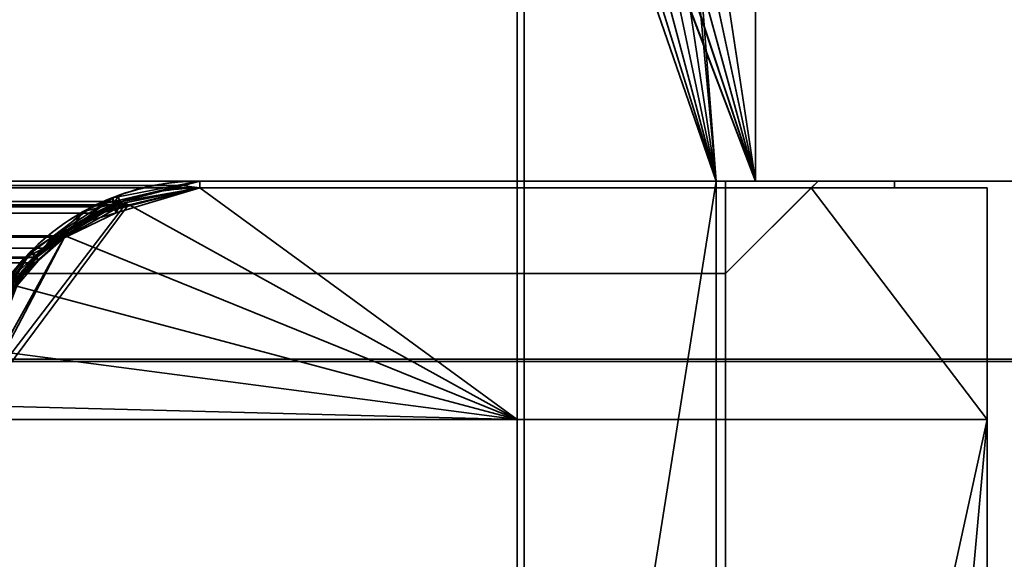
# Model space of a CAD drawing. Header units: millimetres. Extents: x -603 to 3703, y -115 to 193.
# Tile 652 of 656: x 3500 to 3522, y 170 to 182. Entities that reach past the tile are written whole.
import ezdxf

# ---------------------------------------------------------------- set-up
doc = ezdxf.new("R2010")
doc.units = ezdxf.units.MM
doc.layers.add('151', color=7, linetype='Continuous', true_color=0xffffff)

# ---------------------------------------------------------------- blocks, each defined once
blk = doc.blocks.new('UG_SURFACE_003')
at = {"layer": '151', "color": 252, "linetype": 'Continuous', "lineweight": 35}
for points in [[(2297, 174.4, 2212.25), (3703, 174.4, 2212.25), (3553, 174.4, 2062.25), (2447, 174.4, 2062.25)], [(3703, -18, 2212.25), (3703, 174.4, 2212.25), (2297, 174.4, 2212.25), (2297, -18, 2212.25)], [(2447, -18, 2062.25), (2447, 174.4, 2062.25), (3553, 174.4, 2062.25), (3553, -18, 2062.25)]]:
    blk.add_3dface(points, dxfattribs=at)
blk = doc.blocks.new('UG_SURFACE_154')
at = {"layer": '151', "color": 7, "linetype": 'Continuous', "lineweight": 35}
for points in [[(2428.7, 190.3, 2078.55), (2428.7, 174.45, 2078.55), (3571.3, 174.45, 2078.55), (3571.3, 190.3, 2078.55)], [(3571.15, 190.3, 2078.4), (3571.15, 174.45, 2078.4), (2428.85, 174.45, 2078.4), (2428.85, 190.3, 2078.4)], [(3511.15, 152.3, 2018.4), (3511.15, 190.3, 2018.4), (2488.85, 190.3, 2018.4), (2488.85, 152.3, 2018.4)], [(2489, 152.3, 2018.25), (2489, 190.3, 2018.25), (3511, 190.3, 2018.25), (3511, 152.3, 2018.25)], [(3511.15, 190.3, 2018.4), (3511.15, 152.3, 2018.4), (3511, 152.3, 2018.25), (3511, 190.3, 2018.25)], [(3571.15, 174.45, 2078.4), (3571.3, 174.45, 2078.55), (2428.7, 174.45, 2078.55), (2428.85, 174.45, 2078.4)]]:
    blk.add_3dface(points, dxfattribs=at)
blk = doc.blocks.new('UG_SURFACE_155')
at = {"layer": '151', "color": 14, "linetype": 'Continuous', "lineweight": 35}
for points in [[(2483.85, 193.3, 2023.4), (2483.85, 178.3, 2023.4), (3516.15, 178.3, 2023.4), (3516.15, 193.3, 2023.4)], [(3513.068, 193.041, 2020.318), (3513.917, 193.244, 2021.167), (3515.3, 178.3, 2022.55)], [(3515.3, 178.3, 2022.55), (3513.917, 193.244, 2021.167), (3514.15, 193.3, 2021.4)], [(3514.15, 193.3, 2021.4), (3516.15, 193.3, 2023.4), (3516.15, 178.3, 2023.4), (3515.3, 178.3, 2022.55)], [(3512.287, 192.592, 2019.537), (3512.79, 192.974, 2020.04), (3513.068, 193.041, 2020.318), (3515.3, 178.3, 2022.55)], [(3515.3, 178.3, 2022.55), (3511.671, 191.931, 2018.921), (3511.94, 192.329, 2019.19), (3512.287, 192.592, 2019.537)], [(3515.3, 178.3, 2022.55), (3511.298, 191.151, 2018.548), (3511.446, 191.599, 2018.696), (3511.671, 191.931, 2018.921)], [(3515.3, 178.3, 2022.55), (3511.15, 190.3, 2018.4), (3511.205, 190.871, 2018.455), (3511.298, 191.151, 2018.548)], [(2488.85, 152.15, 2018.4), (2488.85, 190.3, 2018.4), (3511.15, 190.3, 2018.4), (3511.15, 152.15, 2018.4)], [(3511.15, 152.15, 2018.4), (3511.15, 190.3, 2018.4), (3515.3, 178.3, 2022.55)], [(3515.3, 178.3, 2022.55), (3516.15, 178.3, 2023.4), (2483.85, 178.3, 2023.4), (2484.7, 178.3, 2022.55)], [(2484.7, 178.3, 2022.55), (2484.7, 149.3, 2022.55), (3515.3, 149.3, 2022.55), (3515.3, 178.3, 2022.55)], [(3515.3, 178.3, 2022.55), (3515.3, 149.3, 2022.55), (3514, 149.3, 2021.25), (3511.15, 152.15, 2018.4)]]:
    blk.add_3dface(points, dxfattribs=at)
blk = doc.blocks.new('UG_SURFACE_156')
at = {"layer": '151', "color": 14, "linetype": 'Continuous', "lineweight": 35}
for points in [[(3566.15, 174.45, 2073.4), (2433.85, 174.45, 2073.4), (2433.85, 193.3, 2073.4), (3566.15, 193.3, 2073.4)], [(2428.85, 190.3, 2078.4), (2428.85, 174.45, 2078.4), (3571.15, 174.45, 2078.4), (3571.15, 190.3, 2078.4)], [(3566.15, 174.45, 2073.4), (3571.15, 174.45, 2078.4), (2428.85, 174.45, 2078.4), (2433.85, 174.45, 2073.4)]]:
    blk.add_3dface(points, dxfattribs=at)
blk = doc.blocks.new('UG_SURFACE_157')
at = {"layer": '151', "color": 41, "linetype": 'Continuous', "lineweight": 35}
for points in [[(2433.85, 193.3, 2073.4), (2433.85, 178.3, 2073.4), (3566.15, 178.3, 2073.4), (3566.15, 193.3, 2073.4)], [(2483.85, 178.3, 2023.4), (2483.85, 193.3, 2023.4), (3516.15, 193.3, 2023.4), (3516.15, 178.3, 2023.4)], [(3516.15, 193.3, 2023.4), (3566.15, 193.3, 2073.4), (3566.15, 178.3, 2073.4), (3516.15, 178.3, 2023.4)], [(3516.15, 178.3, 2023.4), (3566.15, 178.3, 2073.4), (2433.85, 178.3, 2073.4), (2483.85, 178.3, 2023.4)]]:
    blk.add_3dface(points, dxfattribs=at)
blk = doc.blocks.new('UG_SURFACE_158')
at = {"layer": '151', "color": 14, "linetype": 'Continuous', "lineweight": 35}
for points in [[(3516.15, 178.3, -4.75), (3512.983, 193.059, -4.75), (3513.002, 193.072, -4.75), (3513.88, 193.246, -4.75)], [(3516.15, 178.3, 2023.4), (3513.879, 193.231, 2021.129), (3512.988, 193.003, 2020.238)], [(3516.15, 178.3, 2023.4), (3516.15, 193.3, 2023.4), (3514.15, 193.3, 2021.4), (3513.879, 193.231, 2021.129)], [(3513.88, 193.246, -4.75), (3514.15, 193.3, -4.75), (3516.15, 193.3, -4.75), (3516.15, 178.3, -4.75)], [(3516.15, 193.3, 2023.4), (3516.15, 178.3, 2023.4), (3516.15, 178.3, -4.75), (3516.15, 193.3, -4.75)], [(3512.229, 192.555, -4.75), (3512.983, 193.059, -4.75), (3516.15, 178.3, -4.75)], [(3512.988, 193.003, 2020.238), (3512.711, 192.933, 2019.961), (3512.237, 192.521, 2019.487), (3516.15, 178.3, 2023.4)], [(3512.237, 192.521, 2019.487), (3511.748, 192.097, 2018.998), (3511.636, 191.882, 2018.886), (3516.15, 178.3, 2023.4)], [(3516.15, 178.3, -4.75), (3511.662, 191.873, -4.75), (3512.029, 192.421, -4.75), (3512.229, 192.555, -4.75)], [(3516.15, 178.3, 2023.4), (3511.636, 191.882, 2018.886), (3511.298, 191.232, 2018.548), (3511.274, 191.077, 2018.524)], [(3511.304, 191.073, -4.75), (3511.378, 191.448, -4.75), (3511.662, 191.873, -4.75), (3516.15, 178.3, -4.75)], [(3511.274, 191.077, 2018.524), (3511.15, 190.3, 2018.4), (3515.3, 178.3, 2022.55), (3516.15, 178.3, 2023.4)], [(3516.15, 178.3, -4.75), (3515.3, 178.3, -4.75), (3511.15, 190.3, -4.75), (3511.304, 191.073, -4.75)], [(3511.15, 152.15, 2018.4), (3511.15, 190.3, 2018.4), (3511.15, 190.3, -4.75), (3511.15, 152.15, -4.75)], [(3511.15, 152.15, -4.75), (3511.15, 190.3, -4.75), (3515.3, 178.3, -4.75)], [(3515.3, 178.3, 2022.55), (3511.15, 190.3, 2018.4), (3511.15, 152.15, 2018.4)], [(3515.3, 178.3, -4.75), (3515.3, 149.3, -4.75), (3514, 149.3, -4.75), (3511.15, 152.15, -4.75)], [(3511.15, 152.15, 2018.4), (3514, 149.3, 2021.25), (3515.3, 149.3, 2022.55), (3515.3, 178.3, 2022.55)], [(3515.3, 178.3, 2022.55), (3515.3, 178.3, -4.75), (3516.15, 178.3, -4.75), (3516.15, 178.3, 2023.4)], [(3515.3, 178.3, 2022.55), (3515.3, 149.3, 2022.55), (3515.3, 149.3, -4.75), (3515.3, 178.3, -4.75)]]:
    blk.add_3dface(points, dxfattribs=at)
blk = doc.blocks.new('UG_SURFACE_159')
at = {"layer": '151', "color": 7, "linetype": 'Continuous', "lineweight": 35}
for points in [[(3511, 190.3, 2018.25), (3511, 152.3, 2018.25), (3511.15, 152.3, 2018.4), (3511.15, 190.3, 2018.4)], [(3511, 152.3, -4.75), (3511, 190.3, -4.75), (3511.15, 190.3, -4.75), (3511.15, 152.3, -4.75)], [(3511, 152.3, 2018.25), (3511, 190.3, 2018.25), (3511, 190.3, -4.75), (3511, 152.3, -4.75)], [(3511.15, 152.3, -4.75), (3511.15, 190.3, -4.75), (3511.15, 190.3, 2018.4), (3511.15, 152.3, 2018.4)]]:
    blk.add_3dface(points, dxfattribs=at)
blk = doc.blocks.new('UG_SURFACE_160')
at = {"layer": '151', "color": 41, "linetype": 'Continuous', "lineweight": 35}
for points in [[(3516.15, 178.3, 2023.4), (3516.15, 193.3, 2023.4), (3516.15, 193.3, -4.75), (3516.15, 178.3, -4.75)], [(3566.15, 178.3, -4.75), (3516.15, 178.3, -4.75), (3516.15, 193.3, -4.75), (3566.15, 193.3, -4.75)], [(3516.15, 178.3, 2023.4), (3566.15, 178.3, 2073.4), (3566.15, 193.3, 2073.4), (3516.15, 193.3, 2023.4)], [(3516.15, 178.3, 2023.4), (3516.15, 178.3, -4.75), (3566.15, 178.3, -4.75), (3566.15, 178.3, 2073.4)]]:
    blk.add_3dface(points, dxfattribs=at)
blk = doc.blocks.new('UG_SURFACE_189')
at = {"layer": '151', "color": 7, "linetype": 'Continuous', "lineweight": 35}
for points in [[(3511, 178.3, 2018.25), (2489, 178.3, 2018.25), (2489, 178.15, 2018.25), (3511, 178.15, 2018.25)], [(3504.15, 178.3, 2011.4), (2495.85, 178.3, 2011.4), (2489, 178.3, 2018.25), (3511, 178.3, 2018.25)], [(2495.85, 178.3, 2011.4), (3504.15, 178.3, 2011.4), (3503.75, 178.204, 2011), (2496.25, 178.204, 2011)], [(3503.75, 178.204, 2011), (3504.15, 178.3, 2011.4), (3504.15, 178.15, 2011.4)], [(3504.15, 178.3, 2011.4), (3511, 178.3, 2018.25), (3511, 178.15, 2018.25), (3504.15, 178.15, 2011.4)], [(3504.15, 178.15, 2011.4), (3511, 178.15, 2018.25), (2489, 178.15, 2018.25), (2495.85, 178.15, 2011.4)], [(3502.471, 177.86, 2009.721), (2495.85, 178.15, 2011.4), (2497.68, 177.711, 2009.57)], [(3502.471, 177.86, 2009.721), (3504.15, 178.15, 2011.4), (2495.85, 178.15, 2011.4)], [(2496.25, 178.204, 2011), (3503.75, 178.204, 2011), (3502.293, 177.855, 2009.543), (2497.707, 177.855, 2009.543)], [(3504.15, 178.15, 2011.4), (3502.471, 177.86, 2009.721), (3502.293, 177.855, 2009.543), (3503.75, 178.204, 2011)], [(2497.68, 177.711, 2009.57), (3502.318, 177.768, 2009.567), (3502.471, 177.86, 2009.721)], [(2498.184, 177.741, 2009.066), (2497.707, 177.855, 2009.543), (3502.293, 177.855, 2009.543)], [(2498.184, 177.741, 2009.066), (3502.293, 177.855, 2009.543), (3501.816, 177.741, 2009.066)], [(3500.952, 177.085, 2008.202), (3501.816, 177.741, 2009.066), (3502.293, 177.855, 2009.543), (3502.318, 177.768, 2009.567)], [(3502.293, 177.855, 2009.543), (3502.471, 177.86, 2009.721), (3502.318, 177.768, 2009.567)], [(3500.782, 176.846, 2008.032), (3502.318, 177.768, 2009.567), (2497.68, 177.711, 2009.57)], [(3500.782, 176.846, 2008.032), (2497.68, 177.711, 2009.57), (2498.116, 177.607, 2009.134)], [(2498.116, 177.607, 2009.134), (3500.63, 176.655, 2007.88), (3500.782, 176.846, 2008.032)], [(2498.116, 177.607, 2009.134), (2499.375, 176.651, 2007.875), (3500.63, 176.655, 2007.88)], [(3501.816, 177.741, 2009.066), (2499.048, 177.085, 2008.202), (2498.184, 177.741, 2009.066)], [(3501.816, 177.741, 2009.066), (3500.952, 177.085, 2008.202), (2499.048, 177.085, 2008.202)], [(3502.318, 177.768, 2009.567), (3500.782, 176.846, 2008.032), (3500.952, 177.085, 2008.202)], [(2499.644, 176.632, 2007.606), (2499.048, 177.085, 2008.202), (3500.952, 177.085, 2008.202)], [(2499.644, 176.632, 2007.606), (3500.952, 177.085, 2008.202), (3500.356, 176.632, 2007.606)], [(3500.782, 176.846, 2008.032), (3500.356, 176.632, 2007.606), (3500.952, 177.085, 2008.202)], [(3500.356, 176.632, 2007.606), (3500.782, 176.846, 2008.032), (3500.63, 176.655, 2007.88)], [(3499.794, 175.605, 2007.044), (3500.63, 176.655, 2007.88), (2499.375, 176.651, 2007.875)], [(3500.356, 176.632, 2007.606), (2500.106, 175.95, 2007.144), (2499.644, 176.632, 2007.606)], [(3500.356, 176.632, 2007.606), (3499.894, 175.95, 2007.144), (2500.106, 175.95, 2007.144)], [(3499.894, 175.95, 2007.144), (3500.356, 176.632, 2007.606), (3500.63, 176.655, 2007.88), (3499.794, 175.605, 2007.044)]]:
    blk.add_3dface(points, dxfattribs=at)
blk = doc.blocks.new('UG_SURFACE_190')
at = {"layer": '151', "color": 41, "linetype": 'Continuous', "lineweight": 35}
for points in [[(3521.15, 173.15, 2028.4), (3515.5, 173.15, 2022.75), (2484.5, 173.15, 2022.75), (2478.85, 173.15, 2028.4)], [(3521.15, 81, 2028.4), (3521.15, 173.15, 2028.4), (2478.85, 173.15, 2028.4), (2478.85, 81, 2028.4)], [(3515.5, 173.15, 2022.75), (3515.5, 147.3, 2022.75), (2484.5, 147.3, 2022.75), (2484.5, 173.15, 2022.75)], [(3511, 147.3, 2018.25), (3511, 173.15, 2018.25), (2489, 173.15, 2018.25), (2489, 147.3, 2018.25)], [(3511, 173.15, 2018.25), (3499.15, 173.15, 2006.4), (2500.85, 173.15, 2006.4), (2489, 173.15, 2018.25)], [(3510, 89, 2017.25), (3499.15, 173.15, 2006.4), (3511, 173.15, 2018.25), (3511, 147.3, 2018.25)], [(3510, 89, 2017.25), (3510, 55.15, 2017.25), (3499.15, 55.15, 2006.4), (3499.15, 173.15, 2006.4)], [(3521.15, 173.15, 2028.4), (3513.5, 89, 2020.75), (3515.5, 147.3, 2022.75)], [(3521.15, 173.15, 2028.4), (3521.15, 81, 2028.4), (3513.5, 81, 2020.75), (3513.5, 89, 2020.75)], [(3515.5, 147.3, 2022.75), (3515.5, 173.15, 2022.75), (3521.15, 173.15, 2028.4)]]:
    blk.add_3dface(points, dxfattribs=at)
blk = doc.blocks.new('UG_SURFACE_191')
at = {"layer": '151', "color": 14, "linetype": 'Continuous', "lineweight": 35}
for points in [[(3511, 173.15, 2018.25), (3511, 178.15, 2018.25), (2489, 178.15, 2018.25), (2489, 173.15, 2018.25)], [(3511, 178.15, 2018.25), (3504.15, 178.15, 2011.4), (2495.85, 178.15, 2011.4), (2489, 178.15, 2018.25)], [(2497.393, 177.883, 2009.857), (2495.85, 178.15, 2011.4), (3504.15, 178.15, 2011.4)], [(3504.15, 178.15, 2011.4), (3502.62, 177.783, 2009.87), (2497.393, 177.883, 2009.857)], [(3502.62, 177.783, 2009.87), (3504.15, 178.15, 2011.4), (3511, 178.15, 2018.25), (3511, 173.15, 2018.25)], [(2497.529, 177.86, 2009.721), (2497.393, 177.883, 2009.857), (3502.62, 177.783, 2009.87)], [(2497.529, 177.86, 2009.721), (3502.62, 177.783, 2009.87), (3501.884, 177.607, 2009.134)], [(3501.884, 177.607, 2009.134), (2498.769, 177.115, 2008.481), (2497.529, 177.86, 2009.721)], [(3501.884, 177.607, 2009.134), (3501.236, 177.115, 2008.486), (2498.769, 177.115, 2008.481)], [(3511, 173.15, 2018.25), (3501.236, 177.115, 2008.486), (3501.884, 177.607, 2009.134), (3502.62, 177.783, 2009.87)], [(2499.218, 176.846, 2008.032), (2498.769, 177.115, 2008.481), (3501.236, 177.115, 2008.486)], [(2499.218, 176.846, 2008.032), (3501.236, 177.115, 2008.486), (3500.466, 176.531, 2007.716)], [(3500.135, 176.041, 2007.385), (3500.466, 176.531, 2007.716), (3501.236, 177.115, 2008.486), (3511, 173.15, 2018.25)], [(3500.466, 176.531, 2007.716), (2499.866, 176.032, 2007.385), (2499.218, 176.846, 2008.032)], [(3500.466, 176.531, 2007.716), (3500.135, 176.041, 2007.385), (2499.866, 176.032, 2007.385)], [(3511, 173.15, 2018.25), (3499.429, 174.669, 2006.679), (3499.643, 175.316, 2006.893), (3500.135, 176.041, 2007.385)], [(3511, 173.15, 2018.25), (3499.15, 173.15, 2006.4), (3499.241, 174.102, 2006.491), (3499.429, 174.669, 2006.679)], [(3499.15, 173.15, 2006.4), (3511, 173.15, 2018.25), (2489, 173.15, 2018.25), (2500.85, 173.15, 2006.4)]]:
    blk.add_3dface(points, dxfattribs=at)
blk = doc.blocks.new('UG_SURFACE_192')
at = {"layer": '151', "color": 14, "linetype": 'Continuous', "lineweight": 35}
for points in [[(3521.15, 178.15, 2028.4), (3517.35, 178.15, 2024.6), (2482.65, 178.15, 2024.6), (2478.85, 178.15, 2028.4)], [(3521.15, 173.15, 2028.4), (3521.15, 178.15, 2028.4), (2478.85, 178.15, 2028.4), (2478.85, 173.15, 2028.4)], [(3515.5, 176.3, 2022.75), (2484.5, 176.3, 2022.75), (2482.65, 178.15, 2024.6), (3517.35, 178.15, 2024.6)], [(3521.15, 173.15, 2028.4), (3515.5, 173.15, 2022.75), (3515.5, 176.3, 2022.75), (3517.35, 178.15, 2024.6)], [(3517.35, 178.15, 2024.6), (3521.15, 178.15, 2028.4), (3521.15, 173.15, 2028.4)], [(3515.5, 176.3, 2022.75), (3515.5, 173.15, 2022.75), (2484.5, 173.15, 2022.75), (2484.5, 176.3, 2022.75)], [(3515.5, 173.15, 2022.75), (3521.15, 173.15, 2028.4), (2478.85, 173.15, 2028.4), (2484.5, 173.15, 2022.75)]]:
    blk.add_3dface(points, dxfattribs=at)
blk = doc.blocks.new('UG_SURFACE_193')
at = {"layer": '151', "color": 252, "linetype": 'Continuous', "lineweight": 35}
for points in [[(2482.5, 178.3, 2024.75), (2484.5, 176.3, 2022.75), (3515.5, 176.3, 2022.75), (3517.5, 178.3, 2024.75)], [(2482.5, 178.3, 2024.75), (3517.5, 178.3, 2024.75), (3515.5, 178.3, 2022.75), (2484.5, 178.3, 2022.75)], [(2484.5, 176.3, 2022.75), (2484.5, 178.3, 2022.75), (3515.5, 178.3, 2022.75), (3515.5, 176.3, 2022.75)], [(3517.5, 178.3, 2024.75), (3517.5, 178.3, -4.75), (3515.5, 178.3, -4.75), (3515.5, 178.3, 2022.75)], [(3515.5, 176.3, 2022.75), (3515.5, 178.3, 2022.75), (3515.5, 178.3, -4.75), (3515.5, 176.3, -4.75)], [(3517.5, 178.3, 2024.75), (3515.5, 176.3, 2022.75), (3515.5, 176.3, -4.75), (3517.5, 178.3, -4.75)], [(3517.5, 178.3, -4.75), (3515.5, 176.3, -4.75), (3515.5, 178.3, -4.75)]]:
    blk.add_3dface(points, dxfattribs=at)
blk = doc.blocks.new('UG_SURFACE_194')
at = {"layer": '151', "color": 7, "linetype": 'Continuous', "lineweight": 35}
for points in [[(2480.85, 178.15, 2026.4), (3519.15, 178.15, 2026.4), (3519.15, 178.3, 2026.4), (2480.85, 178.3, 2026.4)], [(3519.15, 178.3, 2026.4), (3517.5, 178.3, 2024.75), (2482.5, 178.3, 2024.75), (2480.85, 178.3, 2026.4)], [(2482.65, 178.15, 2024.6), (2482.5, 178.3, 2024.75), (3517.5, 178.3, 2024.75), (3517.35, 178.15, 2024.6)], [(3519.15, 178.3, 2026.4), (3519.15, 178.15, 2026.4), (3517.35, 178.15, 2024.6), (3517.5, 178.3, 2024.75)], [(3519.15, 178.15, 2026.4), (2480.85, 178.15, 2026.4), (2482.65, 178.15, 2024.6), (3517.35, 178.15, 2024.6)]]:
    blk.add_3dface(points, dxfattribs=at)
blk = doc.blocks.new('UG_SURFACE_196')
at = {"layer": '151', "color": 7, "linetype": 'Continuous', "lineweight": 35}
for points in [[(3502.337, 177.614, 2009.587), (3504.15, 178.15, 2011.4), (3504.15, 178.3, 2011.4), (3502.272, 177.806, 2009.522)], [(3504.15, 178.3, -4.75), (3503.869, 178.246, -4.75), (3502.272, 177.806, 2009.522)], [(3502.272, 177.806, 2009.522), (3504.15, 178.3, 2011.4), (3504.15, 178.3, -4.75)], [(3502.272, 177.806, 2009.522), (3503.869, 178.246, -4.75), (3502.386, 177.962, -4.75)], [(3502.386, 177.962, -4.75), (3503.869, 178.246, -4.75), (3503.878, 178.097, -4.75), (3502.439, 177.816, -4.75)], [(3503.869, 178.246, -4.75), (3504.15, 178.3, -4.75), (3504.15, 178.15, -4.75), (3503.878, 178.097, -4.75)], [(3504.15, 178.15, 2011.4), (3511, 178.15, 2018.25), (3511, 178.3, 2018.25), (3504.15, 178.3, 2011.4)], [(3504.15, 178.3, 2011.4), (3511, 178.3, 2018.25), (3511, 178.3, -4.75), (3504.15, 178.3, -4.75)], [(3504.15, 178.3, -4.75), (3511, 178.3, -4.75), (3511, 178.15, -4.75), (3504.15, 178.15, -4.75)], [(3511, 178.3, -4.75), (3511, 178.3, 2018.25), (3511, 178.15, 2018.25), (3511, 178.15, -4.75)], [(3502.439, 177.816, -4.75), (3504.15, 178.15, 2011.4), (3502.337, 177.614, 2009.587)], [(3504.15, 178.15, 2011.4), (3502.439, 177.816, -4.75), (3503.878, 178.097, -4.75)], [(3503.878, 178.097, -4.75), (3504.15, 178.15, -4.75), (3504.15, 178.15, 2011.4)], [(3504.15, 178.15, 2011.4), (3504.15, 178.15, -4.75), (3511, 178.15, -4.75), (3511, 178.15, 2018.25)], [(3502.258, 177.932, -4.75), (3501.068, 177.157, -4.75), (3500.569, 176.662, 2007.819)], [(3500.569, 176.662, 2007.819), (3501.616, 177.633, 2008.865), (3502.258, 177.932, -4.75)], [(3502.272, 177.784, -4.75), (3501.156, 177.044, -4.75), (3501.068, 177.157, -4.75), (3502.258, 177.932, -4.75)], [(3502.272, 177.806, 2009.522), (3501.616, 177.633, 2008.865), (3501.432, 177.347, 2008.682), (3502.337, 177.614, 2009.587)], [(3501.616, 177.633, 2008.865), (3502.272, 177.806, 2009.522), (3502.258, 177.932, -4.75)], [(3502.311, 177.792, -4.75), (3502.272, 177.784, -4.75), (3502.258, 177.932, -4.75), (3502.269, 177.939, -4.75)], [(3502.269, 177.939, -4.75), (3502.258, 177.932, -4.75), (3502.272, 177.806, 2009.522)], [(3502.269, 177.939, -4.75), (3502.386, 177.962, -4.75), (3502.439, 177.816, -4.75), (3502.311, 177.792, -4.75)], [(3502.272, 177.806, 2009.522), (3502.386, 177.962, -4.75), (3502.269, 177.939, -4.75)], [(3502.272, 177.784, -4.75), (3502.311, 177.792, -4.75), (3502.337, 177.614, 2009.587)], [(3502.337, 177.614, 2009.587), (3502.311, 177.792, -4.75), (3502.439, 177.816, -4.75)], [(3500.664, 176.583, 2007.915), (3501.432, 177.347, 2008.682), (3501.616, 177.633, 2008.865), (3500.569, 176.662, 2007.819)], [(3501.156, 177.044, -4.75), (3502.272, 177.784, -4.75), (3502.337, 177.614, 2009.587)], [(3501.156, 177.044, -4.75), (3502.337, 177.614, 2009.587), (3501.432, 177.347, 2008.682)], [(3500.508, 176.792, -4.75), (3501.068, 177.157, -4.75), (3501.156, 177.044, -4.75), (3500.614, 176.686, -4.75)], [(3501.068, 177.157, -4.75), (3500.508, 176.792, -4.75), (3500.569, 176.662, 2007.819)], [(3501.432, 177.347, 2008.682), (3500.614, 176.686, -4.75), (3501.156, 177.044, -4.75)], [(3501.432, 177.347, 2008.682), (3500.664, 176.583, 2007.915), (3500.614, 176.686, -4.75)], [(3500.508, 176.792, -4.75), (3500.024, 176.072, -4.75), (3499.409, 175.002, 2006.66)], [(3499.409, 175.002, 2006.66), (3499.868, 176.011, 2007.118), (3500.508, 176.792, -4.75)], [(3499.868, 176.011, 2007.118), (3500.569, 176.662, 2007.819), (3500.508, 176.792, -4.75)], [(3500.614, 176.686, -4.75), (3500.153, 175.983, -4.75), (3500.024, 176.072, -4.75), (3500.508, 176.792, -4.75)], [(3500.569, 176.662, 2007.819), (3499.868, 176.011, 2007.118), (3499.965, 175.886, 2007.215), (3500.664, 176.583, 2007.915)], [(3500.153, 175.983, -4.75), (3500.664, 176.583, 2007.915), (3499.965, 175.886, 2007.215)], [(3500.153, 175.983, -4.75), (3500.614, 176.686, -4.75), (3500.664, 176.583, 2007.915)]]:
    blk.add_3dface(points, dxfattribs=at)
blk = doc.blocks.new('UG_SURFACE_197')
at = {"layer": '151', "color": 14, "linetype": 'Continuous', "lineweight": 35}
for points in [[(3504.15, 178.15, 2011.4), (3502.576, 177.748, 2009.825), (3499.15, 173.15, 2006.4), (3511, 173.15, 2018.25)], [(3511, 173.15, -4.75), (3499.21, 173.452, -4.75), (3502.568, 177.835, -4.75), (3504.15, 178.15, -4.75)], [(3504.15, 178.15, -4.75), (3502.568, 177.835, -4.75), (3502.576, 177.748, 2009.825)], [(3502.576, 177.748, 2009.825), (3504.15, 178.15, 2011.4), (3504.15, 178.15, -4.75)], [(3511, 178.15, 2018.25), (3511, 178.15, -4.75), (3504.15, 178.15, -4.75), (3504.15, 178.15, 2011.4)], [(3504.15, 178.15, -4.75), (3511, 178.15, -4.75), (3511, 173.15, -4.75)], [(3511, 173.15, 2018.25), (3511, 178.15, 2018.25), (3504.15, 178.15, 2011.4)], [(3511, 173.15, -4.75), (3511, 178.15, -4.75), (3511, 178.15, 2018.25), (3511, 173.15, 2018.25)], [(3501.226, 177.094, -4.75), (3502.237, 177.769, -4.75), (3502.568, 177.835, -4.75), (3499.21, 173.452, -4.75)], [(3502.568, 177.835, -4.75), (3502.237, 177.769, -4.75), (3501.218, 177.074, 2008.468)], [(3501.218, 177.074, 2008.468), (3501.752, 177.538, 2009.002), (3502.568, 177.835, -4.75)], [(3501.752, 177.538, 2009.002), (3502.576, 177.748, 2009.825), (3502.568, 177.835, -4.75)], [(3499.15, 173.15, 2006.4), (3502.576, 177.748, 2009.825), (3501.752, 177.538, 2009.002), (3501.218, 177.074, 2008.468)], [(3502.237, 177.769, -4.75), (3501.226, 177.094, -4.75), (3501.218, 177.074, 2008.468)], [(3499.198, 173.45, 2006.448), (3499.15, 173.15, 2006.4), (3501.218, 177.074, 2008.468)], [(3500.134, 176.121, 2007.384), (3499.433, 174.772, 2006.683), (3499.198, 173.45, 2006.448), (3501.218, 177.074, 2008.468)], [(3500.206, 176.074, -4.75), (3500.614, 176.686, -4.75), (3501.226, 177.094, -4.75), (3499.21, 173.452, -4.75)], [(3501.218, 177.074, 2008.468), (3500.147, 176.145, 2007.396), (3500.134, 176.121, 2007.384)], [(3500.147, 176.145, 2007.396), (3501.226, 177.094, -4.75), (3500.614, 176.686, -4.75)], [(3500.147, 176.145, 2007.396), (3501.218, 177.074, 2008.468), (3501.226, 177.094, -4.75)], [(3500.614, 176.686, -4.75), (3500.206, 176.074, -4.75), (3500.134, 176.121, 2007.384)], [(3500.134, 176.121, 2007.384), (3500.147, 176.145, 2007.396), (3500.614, 176.686, -4.75)], [(3499.433, 174.772, 2006.683), (3500.134, 176.121, 2007.384), (3500.206, 176.074, -4.75)], [(3500.206, 176.074, -4.75), (3499.21, 173.452, -4.75), (3499.473, 174.772, -4.75)], [(3500.206, 176.074, -4.75), (3499.531, 175.063, -4.75), (3499.433, 174.772, 2006.683)], [(3499.473, 174.772, -4.75), (3499.531, 175.063, -4.75), (3500.206, 176.074, -4.75)], [(3499.531, 175.063, -4.75), (3499.473, 174.772, -4.75), (3499.433, 174.772, 2006.683)], [(3499.473, 174.772, -4.75), (3499.21, 173.452, -4.75), (3499.198, 173.45, 2006.448)], [(3499.198, 173.45, 2006.448), (3499.398, 174.703, 2006.647), (3499.473, 174.772, -4.75)], [(3499.433, 174.772, 2006.683), (3499.398, 174.703, 2006.647), (3499.198, 173.45, 2006.448)], [(3499.398, 174.703, 2006.647), (3499.433, 174.772, 2006.683), (3499.473, 174.772, -4.75)], [(3499.21, 173.452, -4.75), (3499.15, 173.15, -4.75), (3499.15, 173.15, 2006.4)], [(3499.15, 173.15, 2006.4), (3499.198, 173.45, 2006.448), (3499.21, 173.452, -4.75)], [(3511, 173.15, -4.75), (3499.15, 173.15, -4.75), (3499.21, 173.452, -4.75)], [(3499.15, 173.15, 2006.4), (3499.15, 173.15, -4.75), (3511, 173.15, -4.75), (3511, 173.15, 2018.25)]]:
    blk.add_3dface(points, dxfattribs=at)
blk = doc.blocks.new('UG_SURFACE_199')
at = {"layer": '151', "color": 41, "linetype": 'Continuous', "lineweight": 35}
for points in [[(3511, 173.15, 2018.25), (3511, 173.15, -4.75), (3499.15, 173.15, -4.75), (3499.15, 173.15, 2006.4)], [(3510, 89, -4.75), (3499.15, 173.15, -4.75), (3511, 173.15, -4.75), (3511, 147.3, -4.75)], [(3510, 89, -4.75), (3510, 55.15, -4.75), (3499.15, 55.15, -4.75), (3499.15, 173.15, -4.75)], [(3511, 147.3, 2018.25), (3511, 173.15, 2018.25), (3499.15, 173.15, 2006.4), (3499.15, 55.15, 2006.4)], [(3511, 147.3, -4.75), (3511, 173.15, -4.75), (3511, 173.15, 2018.25), (3511, 147.3, 2018.25)], [(3521.15, 173.15, -4.75), (3513.5, 89, -4.75), (3515.5, 147.3, -4.75)], [(3521.15, 173.15, -4.75), (3521.15, 81, -4.75), (3513.5, 81, -4.75), (3513.5, 89, -4.75)], [(3515.5, 173.15, -4.75), (3515.5, 147.3, -4.75), (3515.5, 147.3, 2022.75), (3515.5, 173.15, 2022.75)], [(3521.15, 173.15, 2028.4), (3521.15, 173.15, -4.75), (3515.5, 173.15, -4.75), (3515.5, 173.15, 2022.75)], [(3515.5, 147.3, -4.75), (3515.5, 173.15, -4.75), (3521.15, 173.15, -4.75)], [(3521.15, 81, 2028.4), (3521.15, 173.15, 2028.4), (3515.5, 173.15, 2022.75), (3515.5, 147.3, 2022.75)], [(3521.15, 81, -4.75), (3521.15, 173.15, -4.75), (3521.15, 173.15, 2028.4), (3521.15, 81, 2028.4)]]:
    blk.add_3dface(points, dxfattribs=at)
blk = doc.blocks.new('UG_SURFACE_200')
at = {"layer": '151', "color": 7, "linetype": 'Continuous', "lineweight": 35}
for points in [[(3517.5, 178.3, -4.75), (3519.15, 178.3, -4.75), (3519.15, 178.15, -4.75), (3517.35, 178.15, -4.75)], [(3517.35, 178.15, 2024.6), (3517.5, 178.3, 2024.75), (3517.5, 178.3, -4.75), (3517.35, 178.15, -4.75)], [(3517.5, 178.3, 2024.75), (3517.35, 178.15, 2024.6), (3519.15, 178.15, 2026.4), (3519.15, 178.3, 2026.4)], [(3519.15, 178.3, 2026.4), (3519.15, 178.3, -4.75), (3517.5, 178.3, -4.75), (3517.5, 178.3, 2024.75)], [(3519.15, 178.15, 2026.4), (3519.15, 178.15, -4.75), (3519.15, 178.3, -4.75), (3519.15, 178.3, 2026.4)], [(3519.15, 178.15, 2026.4), (3517.35, 178.15, 2024.6), (3517.35, 178.15, -4.75), (3519.15, 178.15, -4.75)]]:
    blk.add_3dface(points, dxfattribs=at)
blk = doc.blocks.new('UG_SURFACE_201')
at = {"layer": '151', "color": 14, "linetype": 'Continuous', "lineweight": 35}
for points in [[(3521.15, 173.15, -4.75), (3515.5, 173.15, -4.75), (3515.5, 176.3, -4.75), (3517.35, 178.15, -4.75)], [(3517.35, 178.15, 2024.6), (3515.5, 176.3, 2022.75), (3515.5, 173.15, 2022.75), (3521.15, 173.15, 2028.4)], [(3515.5, 176.3, -4.75), (3515.5, 176.3, 2022.75), (3517.35, 178.15, 2024.6), (3517.35, 178.15, -4.75)], [(3517.35, 178.15, -4.75), (3521.15, 178.15, -4.75), (3521.15, 173.15, -4.75)], [(3521.15, 173.15, 2028.4), (3521.15, 178.15, 2028.4), (3517.35, 178.15, 2024.6)], [(3521.15, 178.15, 2028.4), (3521.15, 178.15, -4.75), (3517.35, 178.15, -4.75), (3517.35, 178.15, 2024.6)], [(3521.15, 173.15, -4.75), (3521.15, 178.15, -4.75), (3521.15, 178.15, 2028.4), (3521.15, 173.15, 2028.4)], [(3515.5, 176.3, -4.75), (3515.5, 173.15, -4.75), (3515.5, 173.15, 2022.75), (3515.5, 176.3, 2022.75)], [(3515.5, 173.15, 2022.75), (3515.5, 173.15, -4.75), (3521.15, 173.15, -4.75), (3521.15, 173.15, 2028.4)]]:
    blk.add_3dface(points, dxfattribs=at)

msp = doc.modelspace()

# ---------------------------------------------------------------- linework, layer by layer
at = {"layer": '151', "color": 252, "linetype": 'Continuous', "lineweight": 35, "true_color": 0x939598}
for p, q in [((3516.15, 193.3, 2023.4), (3516.15, 178.3, 2023.4)), ((3516.15, 193.3, -4.75), (3516.15, 178.3, -4.75)), ((3516.15, 178.3, 2023.4), (3516.15, 193.3, 2023.4)), ((3516.15, 178.3, 2023.4), (3516.15, 193.3, 2023.4)), ((3516.15, 178.3, -4.75), (3516.15, 193.3, -4.75)), ((3516.15, 193.3, 2023.4), (3516.15, 178.3, 2023.4)), ((3511, 190.3, 2018.25), (3511, 152.3, 2018.25)), ((3511, 152.3, -4.75), (3511, 190.3, -4.75)), ((3511, 190.3, 2018.25), (3511, 152.3, 2018.25)), ((3511.15, 190.3, 2018.4), (3511.15, 152.3, 2018.4)), ((3511.15, 190.3, 2018.4), (3511.15, 152.15, 2018.4)), ((3511.15, 190.3, -4.75), (3511.15, 152.15, -4.75)), ((3511.15, 152.3, -4.75), (3511.15, 190.3, -4.75)), ((3511.15, 190.3, 2018.4), (3511.15, 152.15, 2018.4)), ((3511.15, 190.3, 2018.4), (3511.15, 152.3, 2018.4)), ((2433.85, 178.3, 2073.4), (3566.15, 178.3, 2073.4)), ((3519.15, 178.3, 2026.4), (2480.85, 178.3, 2026.4)), ((3517.5, 178.3, 2024.75), (2482.5, 178.3, 2024.75)), ((3517.5, 178.3, 2024.75), (2482.5, 178.3, 2024.75)), ((2483.85, 178.3, 2023.4), (3516.15, 178.3, 2023.4)), ((2483.85, 178.3, 2023.4), (3516.15, 178.3, 2023.4)), ((3515.5, 178.3, 2022.75), (2484.5, 178.3, 2022.75)), ((2484.7, 178.3, 2022.55), (3515.3, 178.3, 2022.55)), ((3511, 178.3, 2018.25), (2489, 178.3, 2018.25)), ((3504.15, 178.3, 2011.4), (2495.85, 178.3, 2011.4)), ((3504.15, 178.3, -4.75), (3504.15, 178.3, 2011.4)), ((3504.15, 178.3, -4.75), (3511, 178.3, -4.75)), ((3511, 178.3, 2018.25), (3504.15, 178.3, 2011.4)), ((3504.15, 178.3, 2011.4), (3511, 178.3, 2018.25)), ((3511, 178.3, 2018.25), (3511, 178.15, 2018.25)), ((3511, 178.3, -4.75), (3511, 178.3, 2018.25)), ((3511, 178.15, 2018.25), (3511, 178.3, 2018.25)), ((3511, 178.3, -4.75), (3511, 178.15, -4.75)), ((3515.3, 149.3, -4.75), (3515.3, 178.3, -4.75)), ((3515.3, 149.3, 2022.55), (3515.3, 178.3, 2022.55)), ((3515.3, 149.3, 2022.55), (3515.3, 178.3, 2022.55)), ((3515.3, 178.3, 2022.55), (3516.15, 178.3, 2023.4)), ((3516.15, 178.3, -4.75), (3515.3, 178.3, -4.75)), ((3515.3, 178.3, 2022.55), (3515.3, 178.3, -4.75)), ((3516.15, 178.3, 2023.4), (3515.3, 178.3, 2022.55)), ((3515.5, 176.3, -4.75), (3515.5, 178.3, -4.75)), ((3517.5, 178.3, -4.75), (3515.5, 176.3, -4.75)), ((3515.5, 178.3, -4.75), (3515.5, 178.3, 2022.75)), ((3515.5, 178.3, -4.75), (3517.5, 178.3, -4.75)), ((3515.5, 176.3, 2022.75), (3515.5, 178.3, 2022.75)), ((3517.5, 178.3, 2024.75), (3515.5, 176.3, 2022.75)), ((3516.15, 178.3, 2023.4), (3566.15, 178.3, 2073.4)), ((3566.15, 178.3, 2073.4), (3516.15, 178.3, 2023.4)), ((3566.15, 178.3, -4.75), (3516.15, 178.3, -4.75)), ((3516.15, 178.3, 2023.4), (3516.15, 178.3, -4.75)), ((3516.15, 178.3, 2023.4), (3516.15, 178.3, -4.75)), ((3517.5, 178.3, 2024.75), (3517.35, 178.15, 2024.6)), ((3517.35, 178.15, 2024.6), (3517.5, 178.3, 2024.75)), ((3517.5, 178.3, -4.75), (3517.35, 178.15, -4.75)), ((3517.5, 178.3, 2024.75), (3519.15, 178.3, 2026.4)), ((3517.5, 178.3, -4.75), (3517.5, 178.3, 2024.75)), ((3519.15, 178.3, -4.75), (3517.5, 178.3, -4.75)), ((3519.15, 178.3, 2026.4), (3517.5, 178.3, 2024.75)), ((3517.5, 178.3, -4.75), (3517.5, 178.3, 2024.75)), ((3519.15, 178.3, -4.75), (3519.15, 178.3, 2026.4)), ((3519.15, 178.3, -4.75), (3519.15, 178.15, -4.75)), ((3519.15, 178.3, 2026.4), (3519.15, 178.15, 2026.4)), ((3519.15, 178.3, 2026.4), (3519.15, 178.15, 2026.4)), ((3521.15, 178.15, 2028.4), (2478.85, 178.15, 2028.4)), ((3519.15, 178.15, 2026.4), (2480.85, 178.15, 2026.4)), ((3517.35, 178.15, 2024.6), (2482.65, 178.15, 2024.6)), ((3517.35, 178.15, 2024.6), (2482.65, 178.15, 2024.6)), ((3511, 178.15, 2018.25), (2489, 178.15, 2018.25)), ((3511, 178.15, 2018.25), (2489, 178.15, 2018.25)), ((2495.85, 178.15, 2011.4), (3504.15, 178.15, 2011.4)), ((3504.15, 178.15, -4.75), (3511, 178.15, -4.75)), ((3511, 178.15, 2018.25), (3504.15, 178.15, 2011.4)), ((3511, 178.15, 2018.25), (3504.15, 178.15, 2011.4)), ((3511, 178.15, -4.75), (3504.15, 178.15, -4.75)), ((3504.15, 178.15, 2011.4), (3504.15, 178.15, -4.75)), ((3504.15, 178.15, 2011.4), (3511, 178.15, 2018.25)), ((3504.15, 178.15, 2011.4), (3511, 178.15, 2018.25)), ((3511, 173.15, -4.75), (3511, 178.15, -4.75)), ((3511, 178.15, -4.75), (3511, 178.15, 2018.25)), ((3511, 173.15, 2018.25), (3511, 178.15, 2018.25)), ((3511, 173.15, 2018.25), (3511, 178.15, 2018.25)), ((3511, 178.15, -4.75), (3511, 178.15, 2018.25)), ((3517.35, 178.15, -4.75), (3515.5, 176.3, -4.75)), ((3517.35, 178.15, 2024.6), (3515.5, 176.3, 2022.75)), ((3517.35, 178.15, 2024.6), (3515.5, 176.3, 2022.75)), ((3519.15, 178.15, -4.75), (3517.35, 178.15, -4.75)), ((3517.35, 178.15, -4.75), (3517.35, 178.15, 2024.6)), ((3521.15, 178.15, 2028.4), (3517.35, 178.15, 2024.6)), ((3519.15, 178.15, 2026.4), (3517.35, 178.15, 2024.6)), ((3517.35, 178.15, 2024.6), (3521.15, 178.15, 2028.4)), ((3521.15, 178.15, -4.75), (3517.35, 178.15, -4.75)), ((3517.35, 178.15, 2024.6), (3519.15, 178.15, 2026.4)), ((3517.35, 178.15, -4.75), (3517.35, 178.15, 2024.6)), ((3519.15, 178.15, -4.75), (3519.15, 178.15, 2026.4)), ((3521.15, 173.15, 2028.4), (3521.15, 178.15, 2028.4)), ((3521.15, 173.15, 2028.4), (3521.15, 178.15, 2028.4)), ((3521.15, 178.15, -4.75), (3521.15, 178.15, 2028.4)), ((3521.15, 173.15, -4.75), (3521.15, 178.15, -4.75)), ((3515.5, 176.3, 2022.75), (2484.5, 176.3, 2022.75)), ((3515.5, 176.3, 2022.75), (2484.5, 176.3, 2022.75)), ((3515.5, 176.3, -4.75), (3515.5, 176.3, 2022.75)), ((3515.5, 176.3, -4.75), (3515.5, 176.3, 2022.75)), ((3515.5, 176.3, 2022.75), (3515.5, 173.15, 2022.75)), ((3515.5, 176.3, -4.75), (3515.5, 173.15, -4.75)), ((3515.5, 176.3, 2022.75), (3515.5, 173.15, 2022.75)), ((2297, 174.4, 2212.25), (3703, 174.4, 2212.25)), ((2428.7, 174.45, 2078.55), (3571.3, 174.45, 2078.55)), ((2428.85, 174.45, 2078.4), (3571.15, 174.45, 2078.4)), ((2428.85, 174.45, 2078.4), (3571.15, 174.45, 2078.4)), ((2433.85, 174.45, 2073.4), (3566.15, 174.45, 2073.4)), ((3553, 174.4, 2062.25), (2447, 174.4, 2062.25)), ((3521.15, 173.15, 2028.4), (2478.85, 173.15, 2028.4)), ((3521.15, 173.15, 2028.4), (2478.85, 173.15, 2028.4)), ((3515.5, 173.15, 2022.75), (2484.5, 173.15, 2022.75)), ((3515.5, 173.15, 2022.75), (2484.5, 173.15, 2022.75)), ((3511, 173.15, 2018.25), (2489, 173.15, 2018.25)), ((3511, 173.15, 2018.25), (2489, 173.15, 2018.25)), ((3511, 173.15, 2018.25), (3499.15, 173.15, 2006.4)), ((3499.15, 173.15, 2006.4), (3511, 173.15, 2018.25)), ((3499.15, 173.15, 2006.4), (3511, 173.15, 2018.25)), ((3511, 173.15, 2018.25), (3499.15, 173.15, 2006.4)), ((3499.15, 173.15, -4.75), (3511, 173.15, -4.75)), ((3511, 173.15, -4.75), (3499.15, 173.15, -4.75)), ((3511, 147.3, 2018.25), (3511, 173.15, 2018.25)), ((3511, 147.3, 2018.25), (3511, 173.15, 2018.25)), ((3511, 147.3, -4.75), (3511, 173.15, -4.75)), ((3511, 173.15, -4.75), (3511, 173.15, 2018.25)), ((3511, 173.15, -4.75), (3511, 173.15, 2018.25)), ((3515.5, 173.15, 2022.75), (3521.15, 173.15, 2028.4)), ((3515.5, 173.15, -4.75), (3515.5, 173.15, 2022.75)), ((3515.5, 173.15, 2022.75), (3515.5, 147.3, 2022.75)), ((3515.5, 173.15, -4.75), (3521.15, 173.15, -4.75)), ((3515.5, 173.15, -4.75), (3515.5, 173.15, 2022.75)), ((3521.15, 173.15, -4.75), (3515.5, 173.15, -4.75)), ((3515.5, 173.15, -4.75), (3515.5, 147.3, -4.75)), ((3515.5, 173.15, 2022.75), (3521.15, 173.15, 2028.4)), ((3521.15, 173.15, 2028.4), (3515.5, 173.15, 2022.75)), ((3521.15, 173.15, 2028.4), (3515.5, 173.15, 2022.75)), ((3515.5, 173.15, 2022.75), (3515.5, 147.3, 2022.75)), ((3521.15, 81, 2028.4), (3521.15, 173.15, 2028.4)), ((3521.15, 81, -4.75), (3521.15, 173.15, -4.75)), ((3521.15, 173.15, -4.75), (3521.15, 173.15, 2028.4)), ((3521.15, 81, 2028.4), (3521.15, 173.15, 2028.4)), ((3521.15, 173.15, -4.75), (3521.15, 173.15, 2028.4))]:
    msp.add_line(p, q, dxfattribs=at)
msp.add_arc((3504.15, 173.15, -4.75), 5, 90, 180, dxfattribs=at)
for points, knots in [([(3499, 173.15, -4.75), (3499, 174.502, -4.75), (3499.555, 175.838, -4.75), (3501.462, 177.745, -4.75), (3502.798, 178.3, -4.75), (3504.15, 178.3, -4.75)], [0, 0, 0, 0, 0.5, 0.5, 1, 1, 1, 1]), ([(3504.15, 178.3, 2011.4), (3503.568, 178.3, 2010.818), (3502.997, 178.204, 2010.247), (3501.879, 177.81, 2009.129), (3501.33, 177.508, 2008.58), (3500.337, 176.672, 2007.587), (3499.884, 176.132, 2007.134), (3499.208, 174.783, 2006.458), (3499, 173.981, 2006.25), (3499, 173.15, 2006.25)], [0, 0, 0, 0, 0.25, 0.25, 0.5, 0.5, 0.75, 0.75, 1, 1, 1, 1]), ([(3504.15, 178.15, 2011.4), (3503.584, 178.15, 2010.834), (3503.03, 178.057, 2010.28), (3501.945, 177.674, 2009.195), (3501.412, 177.381, 2008.662), (3500.448, 176.569, 2007.698), (3500.008, 176.045, 2007.258), (3499.352, 174.735, 2006.602), (3499.15, 173.957, 2006.4), (3499.15, 173.15, 2006.4)], [0, 0, 0, 0, 0.25, 0.25, 0.5, 0.5, 0.75, 0.75, 1, 1, 1, 1]), ([(3499.15, 173.15, -4.75), (3499.15, 173.739, -4.75), (3499.257, 174.375, -4.75), (3499.745, 175.606, -4.75), (3500.126, 176.197, -4.75), (3501.103, 177.174, -4.75), (3501.694, 177.555, -4.75), (3502.925, 178.043, -4.75), (3503.561, 178.15, -4.75), (3504.15, 178.15, -4.75)], [0, 0, 0, 0, 0.25, 0.25, 0.5, 0.5, 0.75, 0.75, 1, 1, 1, 1]), ([(3499.15, 173.15, 2006.4), (3499.15, 173.957, 2006.4), (3499.351, 174.731, 2006.601), (3500.003, 176.036, 2007.253), (3500.441, 176.562, 2007.691), (3501.894, 177.789, 2009.144), (3503.019, 178.15, 2010.269), (3504.15, 178.15, 2011.4)], [0, 0, 0, 0, 0.25, 0.25, 0.5, 0.5, 1, 1, 1, 1])]:
    msp.add_open_spline(points, degree=3, knots=knots, dxfattribs=at)
for points in [[(3504.15, 178.3, 2011.4), (3499, 178.3, 2006.25), (3499, 173.15, 2006.25)], [(3499.15, 173.15, 2006.4), (3499.15, 178.15, 2006.4), (3504.15, 178.15, 2011.4)]]:
    msp.add_rational_spline(points, [1, 0.707106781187, 1], degree=2, dxfattribs=at)
for points, degree in [([(3504.15, 178.3, -4.75), (3504.15, 178.15, -4.75)], 1), ([(3504.15, 178.15, 2011.4), (3168.05, 178.15, 2011.4), (2831.95, 178.15, 2011.4), (2495.85, 178.15, 2011.4)], 3), ([(3504.15, 178.15, 2011.4), (3503.561, 178.15, 2010.811), (3502.287, 177.936, 2009.537), (3500.509, 176.791, 2007.759), (3499.364, 175.013, 2006.614), (3499.15, 173.739, 2006.4), (3499.15, 173.15, 2006.4)], 3), ([(3504.15, 178.15, -4.75), (3504.15, 178.15, 667.3), (3504.15, 178.15, 1339.35), (3504.15, 178.15, 2011.4)], 3)]:
    msp.add_open_spline(points, degree=degree, dxfattribs=at)

# ---------------------------------------------------------------- block references
for name in ['UG_SURFACE_154', 'UG_SURFACE_159', 'UG_SURFACE_156', 'UG_SURFACE_157', 'UG_SURFACE_155', 'UG_SURFACE_158', 'UG_SURFACE_160', 'UG_SURFACE_194', 'UG_SURFACE_193', 'UG_SURFACE_189', 'UG_SURFACE_196', 'UG_SURFACE_200', 'UG_SURFACE_192', 'UG_SURFACE_191', 'UG_SURFACE_197', 'UG_SURFACE_201', 'UG_SURFACE_003', 'UG_SURFACE_190', 'UG_SURFACE_199']:
    msp.add_blockref(name, (0, 0), dxfattribs=at)

doc.saveas('drawing.dxf')
